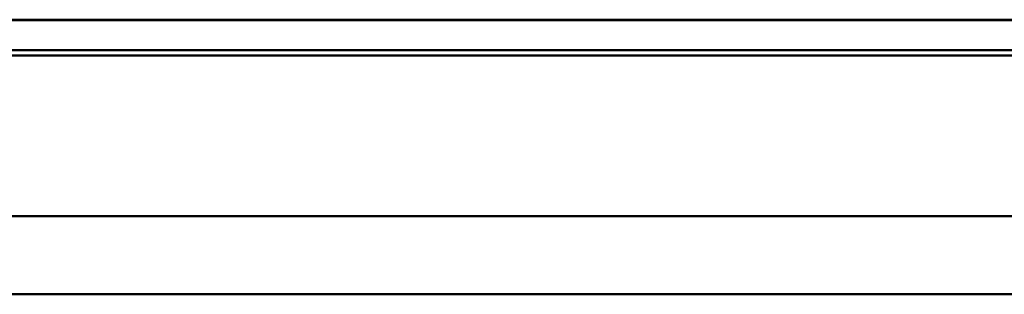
# Model space of a CAD drawing. Header units: inches. Extents: x 0.8 to 72.9, y -7.8 to 49.3.
# Tile 262 of 310: x 59.9 to 61.4, y 21.8 to 22.2. Entities that reach past the tile are written whole.
import ezdxf

# ---------------------------------------------------------------- set-up
doc = ezdxf.new("R2010")
doc.units = ezdxf.units.IN
doc.header["$MEASUREMENT"] = 0
doc.layers.add('Visible Edges(ROSSANSI)', color=7, linetype='Continuous', lineweight=50)
doc.layers.add('Visible Tangent Edges(ROSSANSI)', color=7, linetype='Continuous', lineweight=50)

msp = doc.modelspace()

# ---------------------------------------------------------------- linework, layer by layer
at = {"layer": 'Visible Edges(ROSSANSI)'}
for p, q in [((53.5764, 22.2114), (66.2736, 22.2114)), ((66.2736, 22.2106), (53.5764, 22.2106)), ((53.6356, 22.1646), (66.2736, 22.1646)), ((66.2836, 22.1566), (53.6256, 22.1566))]:
    msp.add_line(p, q, dxfattribs=at)
at = {"layer": 'Visible Tangent Edges(ROSSANSI)'}
for p, q in [((34.7947, 21.9106), (67.3037, 21.9106)), ((67.3037, 21.7907), (34.7947, 21.7907))]:
    msp.add_line(p, q, dxfattribs=at)

doc.saveas('drawing.dxf')
